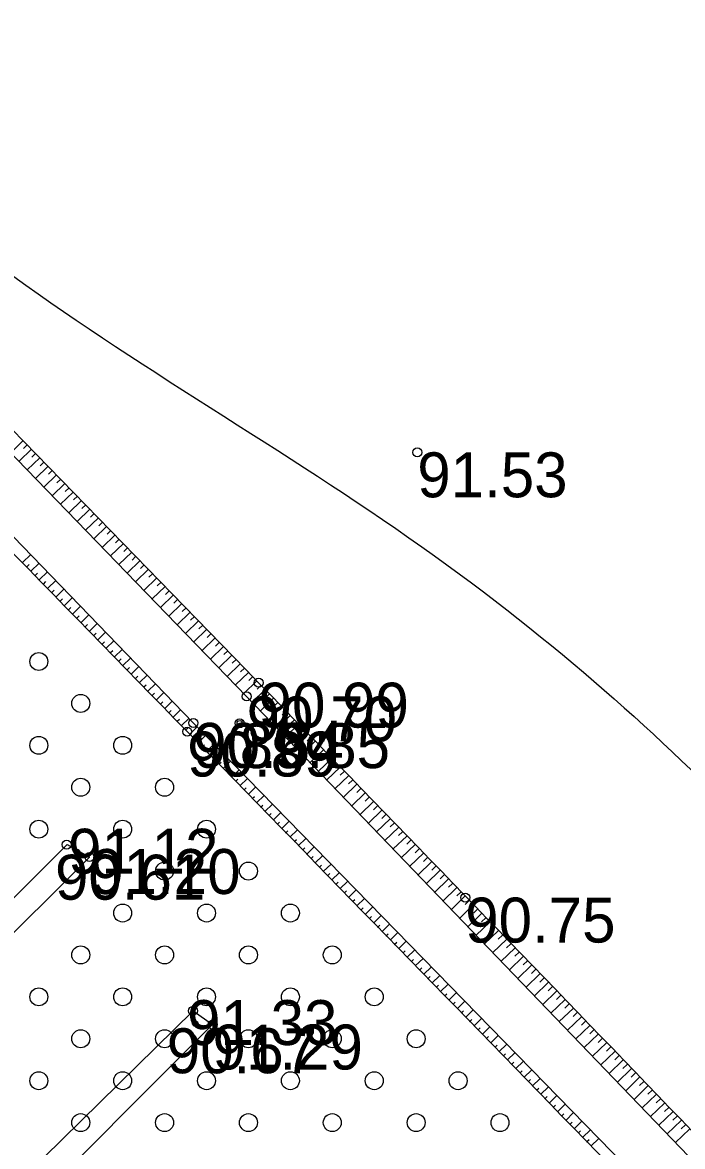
# Model space of a CAD drawing. Extents: x 316000 to 728450, y 314368 to 726000.
# Drawn here: x 725856.6 to 725911.7, y 315456.5 to 315550.4 of the extents above; entities that cross this region are included whole.
import ezdxf

# ---------------------------------------------------------------- set-up
doc = ezdxf.new("R2010")
doc.units = 0
for name, color, linetype in [('HIDG_ELEM_####_####_#', 7, 'Continuous'), ('HIDG_GRAV_####_####_#', 7, 'Continuous'), ('RELJ_AATZ_####_TKST_#', 7, 'Continuous'), ('RELJ_ELEM_####_####_#', 7, 'Continuous'), ('RELJ_HORZ_PAMT_####_#', 7, 'Continuous'), ('RELJ_NOGA_####_####_#', 7, 'Continuous'), ('TERT_ELEM_####_####_#', 7, 'Continuous')]:
    doc.layers.add(name, color=color, linetype=linetype)

msp = doc.modelspace()

# ---------------------------------------------------------------- linework, layer by layer
at = {"layer": 'HIDG_ELEM_####_####_#'}
for centre in [(725874.771, 315491.848), (725861.197, 315481.089), (725871.066, 315466.755)]:
    msp.add_circle(centre, 0.225, dxfattribs=at)
at = {"layer": 'HIDG_GRAV_####_####_#'}
for points in [[(726259.175, 315086.515), (726260.768, 315088.859), (726179.005, 315175.766), (726127.859, 315229.056), (726063.055, 315296.073), (725998.338, 315364.317), (725936.648, 315430.32), (725875.345, 315494.083), (725809.436, 315562.192), (725743.944, 315631.872)], [(725741.161, 315628.109), (725806.062, 315558.993), (725870.895, 315491.871), (725934.12, 315427.077), (725995.775, 315361.632), (726059.846, 315293.396), (726126.03, 315226.728), (726194.491, 315154.86), (726259.175, 315086.515)], [(725860.372, 315481.728), (725862.243, 315480.659), (725694.367, 315313.346), (725693.183, 315314.534), (725860.372, 315481.728)], [(725870.877, 315467.834), (725872.504, 315466.684), (725822.424, 315416.579), (725700.621, 315295.884), (725697.395, 315298.638), (725820.944, 315418.783), (725870.877, 315467.834)]]:
    msp.add_lwpolyline(points, dxfattribs=at)
at = {"layer": 'RELJ_ELEM_####_####_#'}
for centre in [(725889.594, 315514.462), (725876.347, 315495.232), (725875.345, 315494.083), (725870.895, 315491.871), (725874.771, 315491.848), (725870.385, 315491.147), (725860.324, 315481.713), (725862.23, 315480.669), (725893.596, 315477.285), (725870.877, 315467.834), (725872.504, 315466.684)]:
    msp.add_circle(centre, 0.375, dxfattribs=at)
at = {"layer": 'RELJ_HORZ_PAMT_####_#'}
msp.add_spline([(726116.344, 315699.088), (726105.94, 315702.687), (726040.128, 315715), (725990.823, 315710.424), (725942.032, 315708.248), (725920.28, 315706.773), (725880.366, 315714.514), (725859.054, 315708.681), (725859.054, 315672.662), (725851.263, 315613.969), (725853.471, 315568.895), (725840.997, 315555.788), (725885.558, 315509.629), (725935.943, 315461.491), (725983.423, 315406.25), (726032.861, 315360.511), (726082.852, 315311.191), (726122.235, 315248.757), (726137.049, 315229.286), (726180.187, 315183.1), (726194.517, 315168.27), (726211.91, 315146.926), (726212.513, 315143.157)], degree=3, dxfattribs=at)
at = {"layer": 'RELJ_NOGA_####_####_#'}
for p, q in [((725856.679, 315515.444), (725855.649, 315514.436)), ((725857.029, 315515.086), (725856.719, 315514.783)), ((725857.379, 315514.729), (725856.345, 315513.718)), ((725857.728, 315514.371), (725857.417, 315514.067)), ((725858.078, 315514.014), (725857.04, 315512.999)), ((725858.777, 315513.298), (725857.735, 315512.281)), ((725858.427, 315513.656), (725858.115, 315513.351)), ((725859.475, 315512.583), (725858.43, 315511.562)), ((725859.126, 315512.941), (725858.813, 315512.635)), ((725859.825, 315512.226), (725859.511, 315511.919)), ((725860.174, 315511.868), (725859.126, 315510.844)), ((725860.524, 315511.51), (725860.209, 315511.202)), ((725860.873, 315511.152), (725859.821, 315510.125)), ((725861.572, 315510.437), (725860.516, 315509.407)), ((725861.222, 315510.795), (725860.906, 315510.486)), ((725862.27, 315509.721), (725861.211, 315508.688)), ((725861.921, 315510.079), (725861.604, 315509.77)), ((725862.619, 315509.363), (725862.301, 315509.053)), ((725862.968, 315509.006), (725861.907, 315507.97)), ((725863.318, 315508.648), (725862.999, 315508.337)), ((725863.667, 315508.29), (725862.602, 315507.251)), ((725864.365, 315507.574), (725863.297, 315506.533)), ((725864.016, 315507.932), (725863.696, 315507.62)), ((725865.063, 315506.858), (725863.992, 315505.815)), ((725864.714, 315507.216), (725864.393, 315506.903)), ((725856.643, 315505.26), (725857.322, 315505.923)), ((725865.761, 315506.141), (725864.688, 315505.096)), ((725865.412, 315506.5), (725865.09, 315506.186)), ((725866.11, 315505.783), (725865.787, 315505.469)), ((725856.993, 315504.902), (725857.196, 315505.1)), ((725857.342, 315504.544), (725858.017, 315505.204)), ((725866.458, 315505.425), (725865.383, 315504.378)), ((725867.156, 315504.709), (725866.078, 315503.659)), ((725866.807, 315505.067), (725866.484, 315504.753)), ((725857.691, 315504.187), (725857.893, 315504.384)), ((725858.041, 315503.829), (725858.712, 315504.484)), ((725858.739, 315503.114), (725859.407, 315503.765)), ((725867.853, 315503.992), (725866.773, 315502.941)), ((725867.505, 315504.35), (725867.181, 315504.035)), ((725858.39, 315503.471), (725858.591, 315503.667)), ((725859.089, 315502.756), (725859.288, 315502.951)), ((725859.438, 315502.398), (725860.101, 315503.046)), ((725868.551, 315503.275), (725867.469, 315502.222)), ((725868.202, 315503.634), (725867.878, 315503.318)), ((725868.899, 315502.917), (725868.574, 315502.601)), ((725859.787, 315502.04), (725859.986, 315502.234)), ((725860.136, 315501.682), (725860.796, 315502.326)), ((725869.248, 315502.558), (725868.164, 315501.504)), ((725869.596, 315502.2), (725869.271, 315501.883)), ((725860.486, 315501.324), (725860.683, 315501.517)), ((725860.835, 315500.967), (725861.491, 315501.607)), ((725869.945, 315501.841), (725868.859, 315500.786)), ((725870.641, 315501.124), (725869.554, 315500.068)), ((725870.293, 315501.482), (725869.967, 315501.166)), ((725861.184, 315500.609), (725861.38, 315500.8)), ((725861.533, 315500.251), (725862.186, 315500.887)), ((725861.882, 315499.893), (725862.077, 315500.083)), ((725862.231, 315499.535), (725862.881, 315500.168)), ((725871.338, 315500.406), (725870.249, 315499.349)), ((725870.99, 315500.765), (725870.663, 315500.448)), ((725871.686, 315500.047), (725871.359, 315499.73)), ((725862.58, 315499.177), (725862.775, 315499.366)), ((725862.929, 315498.818), (725863.576, 315499.449)), ((725872.034, 315499.688), (725870.944, 315498.631)), ((725872.382, 315499.329), (725872.055, 315499.012)), ((725863.278, 315498.46), (725863.471, 315498.649)), ((725863.627, 315498.102), (725864.271, 315498.729)), ((725872.73, 315498.97), (725871.639, 315497.913)), ((725873.426, 315498.252), (725872.334, 315497.195)), ((725873.078, 315498.611), (725872.751, 315498.294)), ((725863.975, 315497.744), (725864.168, 315497.932)), ((725864.324, 315497.386), (725864.965, 315498.01)), ((725864.673, 315497.027), (725864.865, 315497.214)), ((725865.022, 315496.669), (725865.66, 315497.291)), ((725874.122, 315497.534), (725873.029, 315496.476)), ((725873.774, 315497.893), (725873.446, 315497.576)), ((725874.469, 315497.174), (725874.141, 315496.857)), ((725865.371, 315496.311), (725865.562, 315496.497)), ((725865.719, 315495.952), (725866.355, 315496.571)), ((725874.817, 315496.815), (725873.724, 315495.758)), ((725875.165, 315496.456), (725874.837, 315496.138)), ((725866.068, 315495.594), (725866.258, 315495.779)), ((725866.416, 315495.235), (725867.05, 315495.852)), ((725875.512, 315496.096), (725874.419, 315495.04)), ((725876.207, 315495.377), (725875.114, 315494.321)), ((725875.86, 315495.736), (725875.532, 315495.42)), ((725866.765, 315494.877), (725866.955, 315495.061)), ((725867.113, 315494.518), (725867.745, 315495.132)), ((725867.81, 315493.801), (725868.44, 315494.413)), ((725876.902, 315494.658), (725875.808, 315493.601)), ((725876.554, 315495.017), (725876.227, 315494.701)), ((725867.462, 315494.16), (725867.651, 315494.343)), ((725868.158, 315493.442), (725868.347, 315493.625)), ((725868.507, 315493.083), (725869.135, 315493.693)), ((725877.596, 315493.938), (725876.501, 315492.88)), ((725877.249, 315494.298), (725876.921, 315493.981)), ((725877.944, 315493.579), (725877.615, 315493.261)), ((725868.855, 315492.725), (725869.043, 315492.907)), ((725869.203, 315492.366), (725869.83, 315492.974)), ((725878.291, 315493.219), (725877.194, 315492.16)), ((725878.986, 315492.5), (725877.887, 315491.439)), ((725878.638, 315492.859), (725878.309, 315492.541)), ((725869.551, 315492.007), (725869.739, 315492.189)), ((725869.899, 315491.648), (725870.525, 315492.254)), ((725870.595, 315490.93), (725871.221, 315491.537)), ((725879.681, 315491.78), (725878.58, 315490.718)), ((725879.333, 315492.14), (725879.003, 315491.822)), ((725870.247, 315491.289), (725870.435, 315491.471)), ((725870.943, 315490.571), (725871.131, 315490.753)), ((725871.291, 315490.212), (725871.919, 315490.821)), ((725880.375, 315491.061), (725879.273, 315489.997)), ((725880.028, 315491.421), (725879.698, 315491.102)), ((725880.723, 315490.702), (725880.392, 315490.382)), ((725871.64, 315489.853), (725871.828, 315490.036)), ((725871.988, 315489.494), (725872.618, 315490.105)), ((725881.07, 315490.342), (725879.966, 315489.276)), ((725881.417, 315489.982), (725881.086, 315489.662)), ((725872.336, 315489.135), (725872.525, 315489.319)), ((725872.684, 315488.776), (725873.316, 315489.39)), ((725881.765, 315489.623), (725880.66, 315488.555)), ((725882.459, 315488.903), (725881.353, 315487.834)), ((725882.112, 315489.263), (725881.78, 315488.942)), ((725873.032, 315488.418), (725873.222, 315488.602)), ((725873.38, 315488.059), (725874.014, 315488.674)), ((725873.729, 315487.7), (725873.919, 315487.885)), ((725874.077, 315487.341), (725874.713, 315487.959)), ((725883.154, 315488.184), (725882.046, 315487.113)), ((725882.807, 315488.544), (725882.474, 315488.223)), ((725883.501, 315487.824), (725883.169, 315487.503)), ((725874.425, 315486.983), (725874.616, 315487.168)), ((725874.774, 315486.624), (725875.411, 315487.243)), ((725883.849, 315487.465), (725882.739, 315486.393)), ((725884.196, 315487.105), (725883.863, 315486.783)), ((725875.122, 315486.265), (725875.313, 315486.451)), ((725875.47, 315485.907), (725876.109, 315486.527)), ((725884.543, 315486.745), (725883.432, 315485.672)), ((725885.238, 315486.026), (725884.125, 315484.951)), ((725884.891, 315486.386), (725884.557, 315486.063)), ((725875.819, 315485.548), (725876.011, 315485.735)), ((725876.167, 315485.19), (725876.807, 315485.812)), ((725876.516, 315484.831), (725876.708, 315485.018)), ((725876.864, 315484.473), (725877.506, 315485.096)), ((725885.933, 315485.307), (725884.818, 315484.23)), ((725885.585, 315485.666), (725885.251, 315485.344)), ((725877.213, 315484.114), (725877.406, 315484.301)), ((725877.561, 315483.756), (725878.204, 315484.38)), ((725886.627, 315484.587), (725885.511, 315483.509)), ((725886.28, 315484.947), (725885.945, 315484.624)), ((725886.975, 315484.228), (725886.64, 315483.904)), ((725877.91, 315483.397), (725878.103, 315483.585)), ((725878.259, 315483.039), (725878.902, 315483.665)), ((725887.322, 315483.868), (725886.204, 315482.788)), ((725888.017, 315483.149), (725886.897, 315482.067)), ((725887.669, 315483.508), (725887.334, 315483.184)), ((725878.607, 315482.68), (725878.801, 315482.868)), ((725878.956, 315482.322), (725879.601, 315482.949)), ((725879.305, 315481.964), (725879.498, 315482.152)), ((725879.653, 315481.605), (725880.299, 315482.234)), ((725888.711, 315482.429), (725887.59, 315481.347)), ((725888.364, 315482.789), (725888.028, 315482.464)), ((725880.002, 315481.247), (725880.196, 315481.436)), ((725880.351, 315480.889), (725880.997, 315481.518)), ((725889.406, 315481.71), (725888.283, 315480.626)), ((725889.059, 315482.07), (725888.722, 315481.745)), ((725889.753, 315481.35), (725889.416, 315481.025)), ((725880.7, 315480.53), (725880.894, 315480.719)), ((725881.048, 315480.172), (725881.696, 315480.802)), ((725890.101, 315480.991), (725888.976, 315479.905)), ((725890.795, 315480.271), (725889.669, 315479.184)), ((725890.448, 315480.631), (725890.111, 315480.305)), ((725881.397, 315479.814), (725881.591, 315480.003)), ((725881.746, 315479.456), (725882.394, 315480.087)), ((725882.444, 315478.739), (725883.092, 315479.371)), ((725891.49, 315479.552), (725890.362, 315478.463)), ((725891.143, 315479.912), (725890.805, 315479.585)), ((725882.095, 315479.097), (725882.289, 315479.287)), ((725882.792, 315478.381), (725882.987, 315478.571)), ((725883.141, 315478.023), (725883.791, 315478.655)), ((725892.185, 315478.833), (725891.055, 315477.742)), ((725891.837, 315479.192), (725891.499, 315478.865)), ((725892.532, 315478.473), (725892.193, 315478.146)), ((725883.49, 315477.665), (725883.685, 315477.855)), ((725883.839, 315477.307), (725884.489, 315477.94)), ((725892.879, 315478.113), (725891.749, 315477.021)), ((725893.227, 315477.754), (725892.887, 315477.426)), ((725884.188, 315476.949), (725884.383, 315477.139)), ((725884.537, 315476.59), (725885.187, 315477.224)), ((725893.574, 315477.394), (725892.441, 315476.301)), ((725894.269, 315476.675), (725893.134, 315475.58)), ((725893.921, 315477.034), (725893.581, 315476.706)), ((725884.886, 315476.232), (725885.081, 315476.422)), ((725885.235, 315475.874), (725885.886, 315476.508)), ((725885.584, 315475.516), (725885.779, 315475.706)), ((725885.933, 315475.158), (725886.584, 315475.793)), ((725894.963, 315475.955), (725893.828, 315474.859)), ((725894.616, 315476.315), (725894.275, 315475.986)), ((725895.31, 315475.595), (725894.97, 315475.266)), ((725886.282, 315474.8), (725886.477, 315474.99)), ((725886.631, 315474.442), (725887.282, 315475.077)), ((725895.658, 315475.236), (725894.521, 315474.138)), ((725896.005, 315474.876), (725895.664, 315474.546)), ((725886.98, 315474.084), (725887.176, 315474.275)), ((725887.329, 315473.726), (725887.981, 315474.361)), ((725896.352, 315474.516), (725895.214, 315473.417)), ((725897.047, 315473.797), (725895.907, 315472.696)), ((725896.7, 315474.157), (725896.358, 315473.827)), ((725887.678, 315473.368), (725887.874, 315473.559)), ((725888.027, 315473.01), (725888.679, 315473.646)), ((725888.376, 315472.652), (725888.572, 315472.843)), ((725888.725, 315472.294), (725889.377, 315472.93)), ((725897.741, 315473.077), (725896.6, 315471.975)), ((725897.394, 315473.437), (725897.052, 315473.107)), ((725889.074, 315471.936), (725889.27, 315472.127)), ((725889.424, 315471.578), (725890.076, 315472.214)), ((725898.436, 315472.358), (725897.293, 315471.254)), ((725898.089, 315472.718), (725897.746, 315472.387)), ((725898.783, 315471.998), (725898.44, 315471.667)), ((725889.773, 315471.22), (725889.968, 315471.411)), ((725890.122, 315470.862), (725890.774, 315471.498)), ((725899.13, 315471.638), (725897.986, 315470.534)), ((725899.825, 315470.919), (725898.679, 315469.813)), ((725899.478, 315471.279), (725899.134, 315470.947)), ((725890.471, 315470.504), (725890.667, 315470.695)), ((725890.82, 315470.146), (725891.473, 315470.783)), ((725891.169, 315469.788), (725891.365, 315469.979)), ((725891.518, 315469.43), (725892.171, 315470.067)), ((725900.519, 315470.199), (725899.372, 315469.092)), ((725900.172, 315470.559), (725899.828, 315470.227)), ((725891.867, 315469.072), (725892.063, 315469.263)), ((725892.216, 315468.714), (725892.869, 315469.351)), ((725901.214, 315469.48), (725900.065, 315468.371)), ((725900.867, 315469.84), (725900.522, 315469.507)), ((725901.561, 315469.12), (725901.216, 315468.787)), ((725892.565, 315468.356), (725892.761, 315468.547)), ((725892.914, 315467.998), (725893.568, 315468.636)), ((725901.908, 315468.76), (725900.758, 315467.65)), ((725902.255, 315468.4), (725901.91, 315468.067)), ((725893.263, 315467.64), (725893.459, 315467.831)), ((725893.612, 315467.282), (725894.266, 315467.92)), ((725894.31, 315466.566), (725894.965, 315467.204)), ((725902.602, 315468.041), (725901.451, 315466.929)), ((725903.297, 315467.321), (725902.144, 315466.209)), ((725902.95, 315467.681), (725902.604, 315467.347)), ((725893.961, 315466.924), (725894.158, 315467.116)), ((725894.659, 315466.208), (725894.856, 315466.4)), ((725895.009, 315465.85), (725895.663, 315466.488)), ((725903.991, 315466.601), (725902.837, 315465.488)), ((725903.644, 315466.961), (725903.298, 315466.627)), ((725904.338, 315466.241), (725903.992, 315465.907)), ((725895.358, 315465.492), (725895.554, 315465.684)), ((725895.707, 315465.134), (725896.361, 315465.773)), ((725904.686, 315465.882), (725903.53, 315464.767)), ((725905.033, 315465.522), (725904.686, 315465.187)), ((725896.056, 315464.776), (725896.252, 315464.968)), ((725896.405, 315464.418), (725897.06, 315465.057)), ((725897.103, 315463.702), (725897.758, 315464.341)), ((725905.38, 315465.162), (725904.223, 315464.046)), ((725906.074, 315464.442), (725904.916, 315463.325)), ((725905.727, 315464.802), (725905.38, 315464.467)), ((725896.754, 315464.06), (725896.95, 315464.252)), ((725897.452, 315463.344), (725897.649, 315463.536)), ((725897.801, 315462.986), (725898.457, 315463.625)), ((725906.768, 315463.722), (725905.609, 315462.604)), ((725906.421, 315464.082), (725906.074, 315463.747)), ((725898.15, 315462.628), (725898.347, 315462.82)), ((725898.499, 315462.27), (725899.155, 315462.91)), ((725907.462, 315463.003), (725906.302, 315461.884)), ((725907.115, 315463.362), (725906.767, 315463.027)), ((725907.81, 315462.643), (725907.461, 315462.307)), ((725898.848, 315461.912), (725899.045, 315462.104)), ((725899.197, 315461.554), (725899.853, 315462.194)), ((725908.157, 315462.283), (725906.995, 315461.163)), ((725908.851, 315461.563), (725907.688, 315460.442)), ((725908.504, 315461.923), (725908.155, 315461.587)), ((725899.546, 315461.196), (725899.743, 315461.388)), ((725899.895, 315460.838), (725900.552, 315461.478)), ((725900.244, 315460.48), (725900.441, 315460.672)), ((725900.593, 315460.122), (725901.25, 315460.762)), ((725909.545, 315460.843), (725908.381, 315459.721)), ((725909.198, 315461.203), (725908.849, 315460.867)), ((725900.942, 315459.764), (725901.139, 315459.956)), ((725901.291, 315459.405), (725901.949, 315460.047)), ((725910.239, 315460.123), (725909.074, 315459)), ((725909.892, 315460.483), (725909.543, 315460.146)), ((725910.586, 315459.763), (725910.236, 315459.426)), ((725901.639, 315459.047), (725901.837, 315459.24)), ((725901.988, 315458.689), (725902.647, 315459.331)), ((725910.933, 315459.403), (725909.767, 315458.279)), ((725911.627, 315458.683), (725910.46, 315457.559)), ((725911.28, 315459.043), (725910.93, 315458.706)), ((725902.337, 315458.331), (725902.535, 315458.524)), ((725902.686, 315457.973), (725903.346, 315458.615)), ((725903.035, 315457.615), (725903.233, 315457.807)), ((725903.384, 315457.256), (725904.044, 315457.899)), ((725912.321, 315457.963), (725911.153, 315456.838)), ((725911.974, 315458.323), (725911.624, 315457.986)), ((725903.732, 315456.898), (725903.931, 315457.091)), ((725904.081, 315456.54), (725904.743, 315457.183))]:
    msp.add_line(p, q, dxfattribs=at)
for points in [[(726259.118, 315084.507), (726262.723, 315089.259), (726261.561, 315090.837), (726260.205, 315092.42), (726257.293, 315095.532), (726218.912, 315136.383), (726180.307, 315176.838), (726128.672, 315229.97), (726063.701, 315298.11), (725999.895, 315366.094), (725937.206, 315432.091), (725876.347, 315495.232), (725810.578, 315563.083), (725744.701, 315632.911)], [(725740.862, 315626.984), (725805.544, 315558.116), (725870.385, 315491.147), (725932.803, 315426.796), (725994.977, 315360.836), (726059.661, 315292.118), (726075.746, 315275.458), (726092.085, 315259.043), (726108.47, 315242.673), (726124.693, 315226.144), (726193.269, 315154.025), (726250.062, 315092.6), (726256.318, 315085.83), (726258.824, 315084.289), (726259.118, 315084.507)]]:
    msp.add_spline(points, degree=3, dxfattribs=at)
at = {"layer": 'TERT_ELEM_####_####_#'}
for centre in [(725858, 315497), (725861.5, 315493.5), (725858, 315490), (725865, 315490), (725861.5, 315486.5), (725868.5, 315486.5), (725858, 315483), (725865, 315483), (725872, 315483), (725868.5, 315479.5), (725875.5, 315479.5), (725865, 315476), (725872, 315476), (725879, 315476), (725861.5, 315472.5), (725868.5, 315472.5), (725875.5, 315472.5), (725882.5, 315472.5), (725858, 315469), (725865, 315469), (725872, 315469), (725879, 315469), (725886, 315469), (725861.5, 315465.5), (725868.5, 315465.5), (725875.5, 315465.5), (725882.5, 315465.5), (725889.5, 315465.5), (725858, 315462), (725865, 315462), (725872, 315462), (725879, 315462), (725886, 315462), (725893, 315462), (725861.5, 315458.5), (725868.5, 315458.5), (725875.5, 315458.5), (725882.5, 315458.5), (725889.5, 315458.5), (725896.5, 315458.5)]:
    msp.add_circle(centre, 0.75, dxfattribs=at)

# ---------------------------------------------------------------- texts
at = {"layer": 'RELJ_AATZ_####_TKST_#'}
for s, p in [('91.53', (725889.594, 315510.712)), ('90.99', (725876.347, 315491.482)), ('90.70', (725875.345, 315490.333)), ('90.64', (725870.895, 315488.121)), ('89.85', (725874.771, 315488.098)), ('90.89', (725870.385, 315487.397)), ('91.12', (725860.447, 315479.283)), ('91.20', (725862.295, 315477.589)), ('90.61', (725859.35, 315477.116)), ('90.75', (725893.596, 315473.535)), ('91.33', (725870.38, 315464.977)), ('90.67', (725868.682, 315462.624)), ('91.29', (725872.504, 315462.934))]:
    msp.add_text(s, height=3.75, dxfattribs=at).set_placement(p)

doc.saveas('drawing.dxf')
